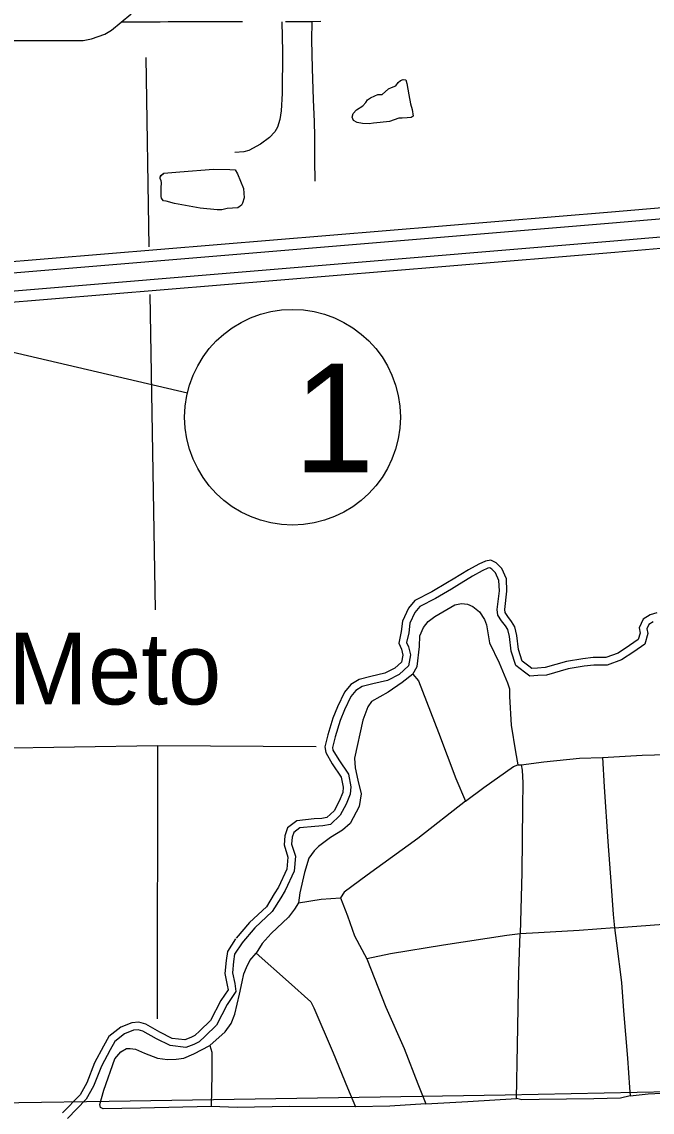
# Model space of a CAD drawing. Extents: x 1127717 to 1741049, y 2026793 to 2244711.
# Drawn here: x 1315678 to 1320320, y 2083339 to 2091369 of the extents above; entities that cross this region are included whole.
import ezdxf

# ---------------------------------------------------------------- set-up
doc = ezdxf.new("R2010")
doc.units = 0
for name, color, linetype in [('10', 7, 'Continuous'), ('19', 7, 'Continuous'), ('24', 7, 'Continuous'), ('31', 7, 'Continuous'), ('32', 7, 'Continuous'), ('35', 7, 'Continuous'), ('40', 7, 'Continuous'), ('5', 7, 'Continuous'), ('R_Draft', 7, 'Continuous')]:
    doc.layers.add(name, color=color, linetype=linetype)

msp = doc.modelspace()

# ---------------------------------------------------------------- linework, layer by layer
at = {"layer": '10'}
msp.add_lwpolyline([(1314090.1, 2089634), (1314071.9, 2090593.5), (1314073.8, 2090712.3), (1314078.1, 2090747.8), (1314122.9, 2090869.4), (1314154.1, 2090929.8), (1314205.5, 2091000.3), (1314273.8, 2091072.5), (1314338.3, 2091128.6), (1314385.1, 2091155.1), (1314488, 2091197.3), (1314595.5, 2091222.7), (1314731, 2091232.7), (1316130.5, 2091232.8), (1316192.4, 2091244.6), (1316289.1, 2091279.4), (1316338.7, 2091307.7), (1316480.9, 2091425.6), (1316524.9, 2091474.6), (1316625.3, 2091600.2), (1316667.2, 2091704.4), (1316688.4, 2091812.8), (1316695.3, 2091924.5)], dxfattribs=at)
at = {"layer": '19'}
for points in [[(1314274.3, 2089487.9), (1315455.2, 2089590.7), (1320019.8, 2089969.9), (1321826.1, 2090125.6), (1324996.3, 2090371.4), (1326091, 2090440.8), (1327025.8, 2090491.8), (1327214.1, 2090500.4)], [(1327215.4, 2090416.1), (1327030.1, 2090406.9), (1326096, 2090355.9), (1325002.2, 2090286.6), (1321833, 2090040.9), (1320027, 2089885.2), (1315462.4, 2089506), (1314291.9, 2089404.1)], [(1314274.3, 2089272), (1315473.4, 2089376.5), (1320037.9, 2089755.6), (1321843.6, 2089911.3), (1325011.4, 2090156.9), (1326103.7, 2090226.2), (1327036.6, 2090277.1), (1327215.4, 2090285)], [(1327218, 2090200.6), (1327040.9, 2090192.2), (1326108.7, 2090141.3), (1325017.3, 2090072.1), (1321850.5, 2089826.6), (1320045.1, 2089670.9), (1315480.6, 2089291.8), (1314281.8, 2089187.4)]]:
    msp.add_lwpolyline(points, dxfattribs=at)
at = {"layer": '31'}
for points in [[(1317303.1, 2091369.6), (1317241.2, 2091369.2), (1317179.5, 2091369.2), (1317118.1, 2091369.1), (1317056.7, 2091368.9), (1316995.5, 2091368.7), (1316934.5, 2091368.5), (1316873.9, 2091368.5), (1316814, 2091368.2), (1316754.5, 2091368.1), (1316695.7, 2091367.6), (1316637.9, 2091367), (1316581.8, 2091366.4), (1316527.4, 2091366.3), (1316475.5, 2091366.3), (1316428.1, 2091366.3), (1316412.6, 2091366.9)], [(1317879.1, 2091370.5), (1317813.5, 2091369.3), (1317748.8, 2091369.3), (1317684, 2091369.2), (1317619.3, 2091369.4)]]:
    msp.add_lwpolyline(points, dxfattribs=at)
at = {"layer": '32'}
for points in [[(1317593.2, 2091369.3), (1317597, 2091149.2), (1317595.7, 2090840.4), (1317586.9, 2090714.7), (1317578, 2090649.9), (1317561.5, 2090592.7), (1317541.1, 2090559.7), (1317503, 2090517.7), (1317434.5, 2090468.2), (1317350.6, 2090421.2), (1317312.5, 2090411), (1317247.8, 2090407.2)], [(1317813.4, 2091369.2), (1317810.9, 2091236.8), (1317817.2, 2091024.7), (1317823.6, 2090796), (1317831.2, 2090633.3), (1317832.5, 2090527.9), (1317833.7, 2090350), (1317835, 2090196.9)]]:
    msp.add_lwpolyline(points, dxfattribs=at)
at = {"layer": '35'}
for points in [[(1318506.5, 2090942.6), (1318512.8, 2090916), (1318528, 2090832.5), (1318539.4, 2090765.4), (1318552, 2090723.6), (1318559.6, 2090675.5), (1318544.4, 2090664.1), (1318515.3, 2090662.8), (1318479.9, 2090659), (1318453.3, 2090659), (1318386.2, 2090634.9), (1318317.9, 2090628.6), (1318268.5, 2090623.5), (1318235.6, 2090618.5), (1318187.5, 2090621), (1318147, 2090628.6), (1318120.4, 2090642.5), (1318111.6, 2090666.6), (1318117.9, 2090693.2), (1318142, 2090722.3), (1318188.8, 2090750.2), (1318210.3, 2090774.2), (1318224.2, 2090794.5), (1318244.5, 2090808.4), (1318277.4, 2090823.6), (1318298.9, 2090833.7), (1318330.5, 2090833.7), (1318377.4, 2090876.8), (1318401.4, 2090885.6), (1318433.1, 2090897), (1318448.3, 2090923.6), (1318466, 2090936.3), (1318486.2, 2090943.9), (1318506.5, 2090942.6)], [(1317248.3, 2090278.2), (1317266, 2090249), (1317310.5, 2090141), (1317315.6, 2090073.7), (1317304.1, 2090034.3), (1317296.5, 2090017.8), (1317268.6, 2090000), (1317191.1, 2089994.9), (1317151.7, 2089984.8), (1317117.4, 2089984.8), (1316990.4, 2089996.2), (1316801.2, 2090031.8), (1316741.5, 2090048.3), (1316722.5, 2090050.8), (1316711, 2090062.3), (1316707.2, 2090071.2), (1316703.4, 2090083.9), (1316703.4, 2090101.6), (1316703.4, 2090124.5), (1316703.4, 2090143.6), (1316707.2, 2090186.8), (1316703.4, 2090198.2), (1316695.8, 2090216), (1316697.1, 2090226.2), (1316703.4, 2090236.3), (1316723.7, 2090254.1)], [(1316697.1, 2090233.8), (1316723.7, 2090254.1), (1316840.6, 2090265.5), (1317089.5, 2090283.3), (1317210.2, 2090282.1), (1317248.3, 2090278.2)], [(1320353.3, 2087016.1), (1320305.3, 2087001.7), (1320252.2, 2086969.8), (1320222.9, 2086905.4), (1320231.5, 2086866.6), (1320217.2, 2086820.6), (1320153.8, 2086774.8), (1320068.1, 2086720.2), (1319979.4, 2086687), (1319886, 2086687), (1319809.9, 2086678.5), (1319689.3, 2086657.7), (1319532.4, 2086613.4), (1319474.7, 2086609.6), (1319434.2, 2086606.4), (1319412, 2086623.1), (1319363.3, 2086661.4), (1319335, 2086746.3), (1319323, 2086850.2), (1319309.2, 2086914.5), (1319284.9, 2086953.4), (1319256.1, 2086990.4), (1319236.8, 2087019.5), (1319234.2, 2087040.2), (1319250.3, 2087177.3), (1319245.8, 2087267.5), (1319212.3, 2087344), (1319171.5, 2087384.9), (1319132.6, 2087404.4), (1319093.1, 2087397.8), (1319043.1, 2087375.1), (1318968.2, 2087333.4), (1318853.8, 2087264), (1318813.4, 2087239.7), (1318696.4, 2087171), (1318573.2, 2087107.3), (1318525.5, 2087050.1), (1318480.6, 2086955.8), (1318472.1, 2086878.5), (1318453.9, 2086792.3), (1318473.3, 2086748.7), (1318483.2, 2086705.5), (1318474.1, 2086654.1), (1318424.8, 2086608), (1318351.4, 2086571.3), (1318249.2, 2086547.7), (1318162.5, 2086526), (1318100.6, 2086487.9), (1318053.8, 2086431.7), (1318002.7, 2086325.2), (1317969.2, 2086241.4), (1317932, 2086117.2), (1317909.8, 2086028.7), (1317915.8, 2085987.4), (1317964.3, 2085903.4), (1318030.3, 2085806.4), (1318044.4, 2085732.3), (1318041.1, 2085693.1), (1318015.2, 2085630.2), (1317977.9, 2085559.3), (1317924.3, 2085509), (1317887, 2085502.8), (1317831.1, 2085498.8), (1317703.2, 2085485.6), (1317635.2, 2085433.2), (1317614, 2085374.9), (1317609.1, 2085306.9), (1317637.5, 2085217.5), (1317630.4, 2085128.4), (1317568.7, 2084997.3), (1317537.2, 2084946.1), (1317478.6, 2084852.2), (1317354.4, 2084736), (1317255.6, 2084620.6)], [(1320327.8, 2086950.7), (1320295.4, 2086931.2), (1320280.9, 2086899.3), (1320288.7, 2086864.2), (1320264.4, 2086786.5), (1320184.8, 2086729), (1320092.9, 2086670.5), (1319989.4, 2086631.7), (1319889.1, 2086631.7), (1319817.7, 2086623.7), (1319701.5, 2086603.7), (1319541.8, 2086558.6), (1319478.6, 2086554.4), (1319417.7, 2086549.7), (1319378.4, 2086579.2), (1319316.1, 2086628.2), (1319280.7, 2086734.2), (1319268.4, 2086841.2), (1319257.2, 2086893.4), (1319239.5, 2086921.7), (1319211.2, 2086958.1), (1319183.5, 2086999.7), (1319178.5, 2087040), (1319194.9, 2087179.1), (1319191.1, 2087254.7), (1319165.9, 2087312.3), (1319138.8, 2087339.4), (1319123.9, 2087346.9), (1319109.4, 2087344.4), (1319068, 2087325.7), (1318996, 2087285.6), (1318882.4, 2087216.6), (1318841.6, 2087192.1), (1318723.1, 2087122.6), (1318608.5, 2087063.4), (1318572.5, 2087020), (1318534.6, 2086940.4), (1318526.7, 2086869.8), (1318511.7, 2086798.4), (1318525.9, 2086766.3), (1318539.6, 2086707), (1318525.4, 2086626.3), (1318456.7, 2086562.2), (1318370.2, 2086518.9), (1318262.1, 2086493.9), (1318184.3, 2086474.5), (1318137.3, 2086445.6), (1318100.7, 2086401.6), (1318053.4, 2086303), (1318021.5, 2086223.2), (1317985.3, 2086102.6), (1317966.1, 2086025.8), (1317969, 2086005.8), (1318011.2, 2085932.8), (1318082.4, 2085828), (1318100.1, 2085735.2), (1318095.5, 2085680), (1318065.4, 2085606.8), (1318022.5, 2085525.3), (1317949.9, 2085457.2), (1317893.6, 2085447.8), (1317835.9, 2085443.7), (1317724.5, 2085432.2), (1317681.6, 2085399.2), (1317668.6, 2085363.3), (1317665, 2085313.5), (1317693.5, 2085223.9), (1317684.7, 2085114), (1317617.4, 2084970.9), (1317584.2, 2084916.9), (1317521.7, 2084816.8), (1317394.4, 2084697.7), (1317297.5, 2084584.7)], [(1318557.7, 2086564.5), (1318590.2, 2086622.4), (1318605.8, 2086769.1), (1318608, 2086846.9), (1318636.9, 2086909.1), (1318670.2, 2086953.6), (1318719.1, 2086989.1), (1318865.7, 2087075.8), (1318914.6, 2087084.7), (1318959, 2087080.3), (1318999, 2087062.5), (1319047.9, 2087024.7), (1319085.7, 2086966.9), (1319099, 2086929.1), (1319110.1, 2086869.1), (1319121.2, 2086795.8), (1319192.3, 2086649.1), (1319254.5, 2086500.2), (1319270.1, 2086455.7), (1319270.1, 2086400.2), (1319281.2, 2086189), (1319312.3, 2085993.5), (1319329.7, 2085897.9)], [(1318557.7, 2086564.5), (1318479.1, 2086503.2), (1318374.7, 2086432), (1318252.5, 2086363.1), (1318225.9, 2086325.4), (1318190.3, 2086225.3), (1318128.1, 2085945.3), (1318132.6, 2085874.2), (1318152.6, 2085783.1), (1318177, 2085683.1), (1318161.5, 2085589.7), (1318094.8, 2085465.2), (1318039.3, 2085416.4), (1317950.4, 2085363), (1317861.5, 2085296.3), (1317830.4, 2085263), (1317790.4, 2085209.7), (1317759.3, 2085103), (1317726, 2084954.1), (1317715.1, 2084879.8)], [(1318557.7, 2086564.5), (1318598.6, 2086516.7), (1318745.2, 2086134.8), (1318874.7, 2085797.3), (1318946.3, 2085628.5)], [(1319355.3, 2085897.9), (1319521.1, 2085920.1), (1319785.5, 2085946.8), (1319954.3, 2085951.2), (1320245.4, 2085969), (1320516.4, 2085975.7), (1320671.9, 2085975.7), (1320736.3, 2085973.5), (1320787.4, 2085984.6)], [(1319954.3, 2085951.2), (1319965.4, 2085735.7), (1319994.3, 2085333.4), (1320018.8, 2085004.5), (1320032.1, 2084795.5), (1320043.2, 2084697.8)], [(1318946.3, 2085628.5), (1319079.2, 2085730.8), (1319299, 2085886), (1319329.7, 2085897.9), (1319355.3, 2085897.9), (1319362.1, 2085857), (1319367.2, 2085764.9), (1319365.5, 2085587.6), (1319358.7, 2085103.3), (1319351.9, 2084830.5), (1319348.5, 2084652.3)], [(1318946.3, 2085628.5), (1318593.5, 2085355.6), (1318221.9, 2085084.5), (1318051.5, 2084960), (1318023.5, 2084916.6)], [(1317715.1, 2084879.8), (1317686.8, 2084833.9), (1317640.8, 2084774.2), (1317514.7, 2084654.9), (1317448.2, 2084581.6), (1317403.4, 2084510.9)], [(1317715.1, 2084879.8), (1317882.7, 2084906.6), (1318023.5, 2084916.6), (1318077.1, 2084785.9), (1318127.4, 2084638.3), (1318217.9, 2084467.3), (1318358.6, 2084111.9), (1318492.7, 2083806.8), (1318593.2, 2083548.6), (1318653.6, 2083401.1)], [(1320043.2, 2084697.8), (1320403.1, 2084724.4), (1320716.3, 2084746.6), (1320791.9, 2084751.1)], [(1319348.5, 2084652.3), (1319249.6, 2084640.4), (1318782.7, 2084568.8), (1318392.4, 2084504), (1318217.9, 2084467.3)], [(1318653.6, 2083401.1), (1318963.3, 2083416.8), (1319319.5, 2083440.6), (1319328, 2083832.8), (1319338.3, 2084380), (1319348.5, 2084652.3)], [(1320043.2, 2084697.8), (1319783.3, 2084677.8), (1319483.3, 2084660), (1319348.5, 2084652.3)], [(1320043.2, 2084697.8), (1320056.5, 2084583.5), (1320094.3, 2084294.5), (1320107.6, 2084085.6), (1320138.7, 2083736.7), (1320152, 2083521.1), (1320156.5, 2083458.9)], [(1317252.7, 2084616.8), (1317191.9, 2084521.2), (1317182.7, 2084456.3), (1317174, 2084361.1), (1317191.1, 2084275.5), (1317197, 2084240.5), (1317142.4, 2084160.3), (1317066.7, 2084013), (1316989.2, 2083939.3), (1316952.6, 2083902.7), (1316922.5, 2083889.3), (1316878, 2083872.2), (1316786.3, 2083882.8), (1316694.7, 2083928.6), (1316590.5, 2083987), (1316540, 2084002.2), (1316488.2, 2083997), (1316406, 2083965), (1316319.7, 2083896.8), (1316279.6, 2083825.6), (1316213.5, 2083701.5), (1316156.7, 2083555.4), (1316107.1, 2083467.7), (1315977.4, 2083334)], [(1317299.4, 2084587.2), (1317245, 2084501.6), (1317237.6, 2084449.9), (1317229.8, 2084364.1), (1317245.5, 2084285.5), (1317255.2, 2084227.7), (1317190, 2084132), (1317111.6, 2083979.4), (1317027.8, 2083899.7), (1316984.4, 2083856.4), (1316943.6, 2083838.2), (1316885.2, 2083815.7), (1316770.3, 2083829), (1316668.8, 2083879.8), (1316568.8, 2083935.8), (1316534.6, 2083946.1), (1316501.2, 2083942.7), (1316433.8, 2083916.5), (1316362.5, 2083860.2), (1316328.1, 2083799.1), (1316263.8, 2083678.4), (1316206.8, 2083531.7), (1316151.7, 2083434.3), (1316014.6, 2083292.9)], [(1317061.5, 2083830.3), (1317175.2, 2083929.9), (1317219.5, 2083993), (1317246.8, 2084061.2), (1317280.9, 2084207.8), (1317301.3, 2084298.2), (1317313.2, 2084357.9), (1317333.7, 2084405.6), (1317355.9, 2084456.7), (1317403.4, 2084510.9)], [(1317403.4, 2084510.9), (1317641.4, 2084299.7), (1317805.6, 2084152.2), (1317829.1, 2084108.6), (1317969.8, 2083776.6), (1318077.1, 2083518.5), (1318134.1, 2083377.6)], [(1318653.6, 2083401.1), (1318388.8, 2083384.3), (1318134.1, 2083377.6), (1317648.1, 2083381), (1317262.6, 2083374.3), (1317071.6, 2083381), (1316552.1, 2083367.6), (1316277.1, 2083363.9), (1316258.3, 2083374.1), (1316253.2, 2083396.3), (1316282.2, 2083500.3), (1316362.3, 2083732.2), (1316406.6, 2083783.3), (1316449.2, 2083807.2), (1316476.5, 2083808.9), (1316515.6, 2083802.1), (1316582.1, 2083773.1), (1316677.6, 2083737.3), (1316750.8, 2083727), (1316813.9, 2083728.7), (1316871.8, 2083737.3), (1316945.1, 2083768), (1317061.5, 2083830.3)], [(1317061.5, 2083830.3), (1317078.3, 2083780), (1317078.3, 2083619), (1317071.6, 2083381)], [(1320156.5, 2083458.9), (1320085.4, 2083443.3), (1319889.9, 2083436.7), (1319487.8, 2083432.2), (1319358.9, 2083430), (1319319.5, 2083440.6)], [(1320156.5, 2083458.9), (1320289.8, 2083474.4), (1320485.3, 2083483.3), (1320711.2, 2083492.2), (1320864.5, 2083501.1)]]:
    msp.add_lwpolyline(points, dxfattribs=at)
at = {"layer": '40'}
msp.add_lwpolyline([(1312220.9, 2083352), (1312992.5, 2083372.1), (1316320.7, 2083419.4), (1319238.4, 2083466.4), (1321909.3, 2083521.8), (1325293.2, 2083579.3), (1328513.1, 2083655.3), (1333794.8, 2083740.6), (1337900.5, 2083831.6), (1338294.8, 2083840.9)], dxfattribs=at)
at = {"layer": '5'}
for points in [[(1316590.1, 2091106.5), (1316614.2, 2089711.8)], [(1316620.3, 2089360.1), (1316660.3, 2087038.1)], [(1315453.2, 2086019.9), (1316677.6, 2086038.3)], [(1316677.6, 2086038.3), (1316674.1, 2084025.3)], [(1316677.6, 2086038.3), (1317846.2, 2086032.6)]]:
    msp.add_lwpolyline(points, dxfattribs=at)
at = {"layer": 'R_Draft'}
msp.add_line((1314004.1, 2089310), (1316897.9, 2088637), dxfattribs=at)
msp.add_circle((1317671.6, 2088457), 794.4, dxfattribs=at)

# ---------------------------------------------------------------- texts
at = {"layer": '24'}
msp.add_text('Meto', height=528, dxfattribs=at).set_placement((1315577.2, 2086342.2))
at = {"layer": 'R_Draft'}
msp.add_text('1', height=800, dxfattribs=at).set_placement((1317680.1, 2088052.3))

doc.saveas('drawing.dxf')
